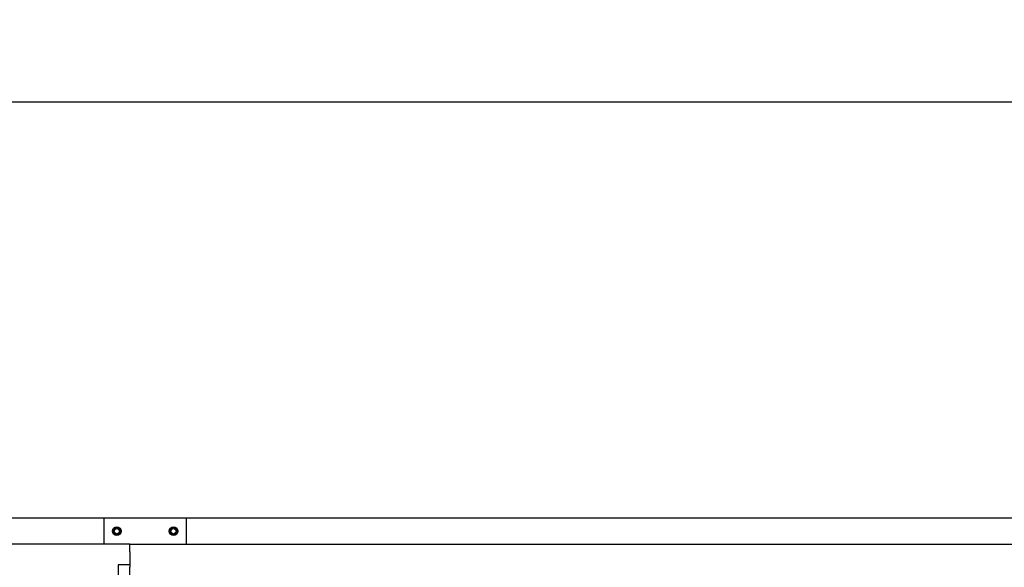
# Model space of a CAD drawing. Header units: inches. Extents: x 24 to 1128, y -69 to 748.
# Tile 659 of 663: x 643 to 691, y 690 to 717. Entities that reach past the tile are written whole.
import ezdxf

# ---------------------------------------------------------------- set-up
doc = ezdxf.new("R2010")
doc.units = ezdxf.units.IN
doc.header["$LTSCALE"] = 32
doc.header["$MEASUREMENT"] = 0
doc.layers.add('Dimension (ANSI)', color=7, linetype='Continuous', lineweight=25)
doc.layers.add('Visible (ANSI)', color=7, linetype='Continuous', lineweight=30)
doc.styles.add('Note Text (ANSI)', font='tahoma.ttf')
doc.dimstyles.new('SB Fraction-16 (ANSI)', dxfattribs={"dimscale": 32, "dimtxt": 0.125, "dimasz": 0.098425, "dimexe": 0.125, "dimexo": 0.0625, "dimgap": 0.031496, "dimtad": 0, "dimtih": 1, "dimtoh": 1, "dimdec": 4, "dimrnd": 1e-08, "dimzin": 0, "dimdsep": 46, "dimlunit": 5, "dimtxsty": 'Note Text (ANSI)', "dimcen": 0.09, "dimdle": 0.393701, "dimclrd": 256, "dimclre": 256, "dimclrt": 256, "dimadec": 0, "dimazin": 3, "dimtfac": 0.96, "dimtofl": 0, "dimtmove": 0, "dimatfit": 3, "dimfxl": 1, "dimfrac": 2, "dimtolj": 1, "dimtzin": 12, "dimlwd": -1, "dimlwe": -1, "dimarcsym": 0})

# ---------------------------------------------------------------- blocks, each defined once
blk = doc.blocks.new('*D17')
at = {"layer": 'Defpoints', "color": 0, "transparency": 16777216}
for p in [(741.281, 712.826), (480.281, 692.669), (741.281, 692.669)]:
    blk.add_point(p, dxfattribs=at)
at = {"layer": 'Dimension (ANSI)', "transparency": 16777216}
for p, q in [((480.281, 694.669), (480.281, 716.826)), ((741.281, 694.669), (741.281, 716.826)), ((483.43, 712.826), (605.637, 712.826)), ((738.131, 712.826), (615.924, 712.826))]:
    blk.add_line(p, q, dxfattribs=at)
for points in [[(483.43, 713.351), (483.43, 712.301), (480.281, 712.826)], [(738.131, 713.351), (738.131, 712.301), (741.281, 712.826)]]:
    blk.add_solid(points, dxfattribs=at)
at = {"layer": 'Dimension (ANSI)', "transparency": 16777216, "insert": (606.645, 714.909), "char_height": 4, "attachment_point": 1, "style": 'Note Text (ANSI)'}
blk.add_mtext('\\A1;261', dxfattribs=at)

msp = doc.modelspace()

# ---------------------------------------------------------------- linework, layer by layer
at = {"layer": 'Visible (ANSI)'}
for p, q in [((647.46813, 692.66853), (633.46813, 692.66853)), ((647.46813, 692.66853), (647.46813, 691.41853)), ((651.46813, 692.66853), (647.46813, 692.66853)), ((692.18688, 692.66853), (651.46813, 692.66853)), ((651.46813, 691.41853), (651.46813, 692.66853)), ((648.01513, 692.17863), (647.93713, 692.1336)), ((647.93713, 692.1336), (647.93713, 692.04353)), ((647.93713, 692.04353), (647.93713, 691.95346)), ((647.93713, 691.95346), (648.01513, 691.90843)), ((648.09313, 692.22366), (648.01513, 692.17863)), ((648.01513, 691.90843), (648.09313, 691.8634)), ((648.17113, 692.17863), (648.09313, 692.22366)), ((648.09313, 691.8634), (648.17113, 691.90843)), ((648.24913, 692.1336), (648.17113, 692.17863)), ((648.17113, 691.90843), (648.24913, 691.95346)), ((648.24913, 692.04353), (648.24913, 692.1336)), ((648.24913, 691.95346), (648.24913, 692.04353)), ((650.76513, 692.17863), (650.68713, 692.1336)), ((650.68713, 692.1336), (650.68713, 692.04353)), ((650.68713, 692.04353), (650.68713, 691.95346)), ((650.68713, 691.95346), (650.76513, 691.90843)), ((650.84313, 692.22366), (650.76513, 692.17863)), ((650.76513, 691.90843), (650.84313, 691.8634)), ((650.92113, 692.17863), (650.84313, 692.22366)), ((650.84313, 691.8634), (650.92113, 691.90843)), ((650.99913, 692.1336), (650.92113, 692.17863)), ((650.92113, 691.90843), (650.99913, 691.95346)), ((650.99913, 692.04353), (650.99913, 692.1336)), ((650.99913, 691.95346), (650.99913, 692.04353)), ((648.71813, 691.41853), (636.67032, 691.41853)), ((648.71813, 691.41853), (739.64856, 691.41853)), ((648.71813, 691.04353), (648.71813, 691.41853)), ((648.71813, 691.04353), (648.71813, 690.29353)), ((648.16063, 690.41853), (648.16063, 688.10603)), ((648.71813, 690.41853), (648.16063, 690.41853)), ((648.71813, 689.91853), (648.71813, 690.29353))]:
    msp.add_line(p, q, dxfattribs=at)
for centre, radius in [((648.09313, 692.04353), 0.216), ((648.09313, 692.04353), 0.1248), ((650.84313, 692.04353), 0.216), ((650.84313, 692.04353), 0.1248)]:
    msp.add_circle(centre, radius, dxfattribs=at)
for centre, start, end in [((648.09313, 692.04353), 120, 180), ((648.09313, 692.04353), 180, 240), ((648.09313, 692.04353), 60, 120), ((648.09313, 692.04353), 240, 300), ((648.09313, 692.04353), 0, 60), ((648.09313, 692.04353), 300, 0), ((650.84313, 692.04353), 120, 180), ((650.84313, 692.04353), 180, 240), ((650.84313, 692.04353), 60, 120), ((650.84313, 692.04353), 240, 300), ((650.84313, 692.04353), 0, 60), ((650.84313, 692.04353), 300, 0)]:
    msp.add_arc(centre, 0.156, start, end, dxfattribs=at)

# ---------------------------------------------------------------- dimensions: what is measured, and where the dimension line sits
at = {"layer": 'Dimension (ANSI)'}
dim = msp.add_linear_dim(base=(741.28063, 712.82601), p1=(480.28063, 692.66853), p2=(741.28063, 692.66853), dimstyle='SB Fraction-16 (ANSI)', override={"dimgap": 0.031496, "dimtih": 0, "dimtoh": 0, "dimdec": 4, "dimtol": 0, "dimlim": 0, "dimtp": 0, "dimtm": 0, "dimtdec": 2, "dimatfit": 1}, dxfattribs=at)
dim.commit()
dim.dimension.update_dxf_attribs({"geometry": '*D17', "text_midpoint": (610.78063, 712.82601), "dimtype": 160})

doc.saveas('drawing.dxf')
